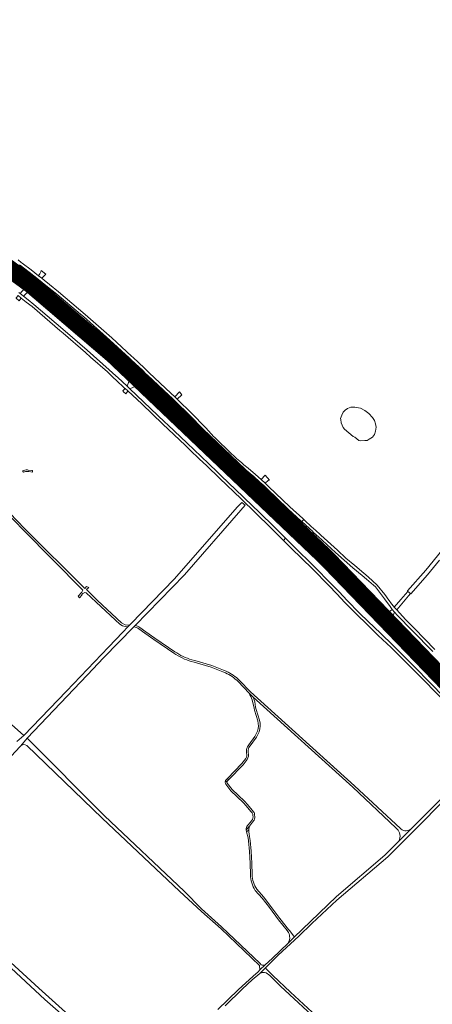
# Model space of a CAD drawing. Header units: metres. Extents: x 166325 to 190320, y 381923 to 404576.
# Tile 668 of 1056: x 172601 to 172952, y 398736 to 399574. Entities that reach past the tile are written whole.
import ezdxf

# ---------------------------------------------------------------- set-up
doc = ezdxf.new("R2010")
doc.units = ezdxf.units.M
for name, color, linetype, lineweight in [('B-WE-OG-WATER_MEER-GV', 8, 'Continuous', 18), ('B-WE-VH-VERHARDING_ASFALT-GV', 8, 'Continuous', 18), ('B-WE-VH-VERHARDING_BETON-GV', 8, 'Continuous', 18), ('B-WE-VH-VERHARDING_BETONSTRAATSTEEN-GV', 8, 'Continuous', 18), ('B-WE-VH-VERHARDING_FUNDERING_ZAND-GV', 8, 'Continuous', 18), ('B-WE-VH-VERHARDING_N-WEG', 8, 'Continuous', 18)]:
    doc.layers.add(name, color=color, linetype=linetype, lineweight=lineweight)

msp = doc.modelspace()

# ---------------------------------------------------------------- linework, layer by layer
at = {"layer": 'B-WE-OG-WATER_MEER-GV', "flags": 128}
msp.add_lwpolyline([(172880.085, 399243.217), (172878.271, 399241.765), (172876.412, 399239.906), (172875.278, 399237.457), (172874.688, 399235.915), (172874.28, 399234.6), (172874.643, 399233.647), (172874.779, 399231.017), (172876.593, 399226.844), (172877.682, 399225.348), (172884.983, 399219.225), (172886.525, 399218.817), (172889.927, 399215.96), (172891.197, 399215.461), (172895.052, 399215.914), (172896.911, 399215.96), (172898.589, 399216.912), (172901.446, 399218.635), (172903.215, 399221.084), (172904.122, 399223.715), (172904.621, 399227.116), (172904.122, 399229.974), (172903.125, 399232.786), (172901.356, 399235.416), (172898.362, 399238.772), (172894.961, 399241.448), (172891.151, 399243.262), (172886.344, 399244.351), (172883.079, 399244.215)], close=True, dxfattribs=at)
msp.add_lwpolyline([(172880.085, 399243.217), (172878.271, 399241.765), (172876.412, 399239.906), (172875.278, 399237.457), (172874.688, 399235.915), (172874.28, 399234.6), (172874.643, 399233.647), (172874.779, 399231.017), (172876.593, 399226.844), (172877.682, 399225.348), (172884.983, 399219.225), (172886.525, 399218.817), (172889.927, 399215.96), (172891.197, 399215.461), (172895.052, 399215.914), (172896.911, 399215.96), (172898.589, 399216.912), (172901.446, 399218.635), (172903.215, 399221.084), (172904.122, 399223.715), (172904.621, 399227.116), (172904.122, 399229.974), (172903.125, 399232.786), (172901.356, 399235.416), (172898.362, 399238.772), (172894.961, 399241.448), (172891.151, 399243.262), (172886.344, 399244.351), (172883.079, 399244.215)], close=True, dxfattribs=at)
at = {"layer": 'B-WE-VH-VERHARDING_ASFALT-GV', "flags": 128}
for points in [[(172595.558, 399356.888), (172605.955, 399348.729), (172612.909, 399343.343), (172614.057, 399342.431), (172618.771, 399338.737), (172626.903, 399332.222), (172637.508, 399323.351), (172647.864, 399314.494), (172658.802, 399304.768), (172673.12, 399291.716), (172686.307, 399279.598), (172689.058, 399277.001), (172690.219, 399275.904), (172695.818, 399270.636), (172703.356, 399263.627), (172717.666, 399250.106), (172726.7, 399241.442), (172742.152, 399226.731), (172755.26, 399214.219), (172761.595, 399208.198), (172773.895, 399196.506), (172776.22, 399194.224), (172777.818, 399192.674), (172783.136, 399187.648), (172800.743, 399170.687), (172802.433, 399169.092), (172805.483, 399166.131), (172818.704, 399153.311), (172833.648, 399138.895), (172833.847, 399139.1), (172835.835, 399141.16), (172837.811, 399143.207), (172837.929, 399143.33), (172828.686, 399152.264), (172808.306, 399172.086), (172799.758, 399180.229), (172787.19, 399192.335), (172780.442, 399198.877), (172774.987, 399204.109), (172765.881, 399212.712), (172765.631, 399212.949), (172759.428, 399218.855), (172753.573, 399224.425), (172745.644, 399231.88), (172731.247, 399245.701), (172726.856, 399249.833), (172720.658, 399255.789), (172705.441, 399270.195), (172703.837, 399271.68), (172694.39, 399280.549), (172693.326, 399281.562), (172690.552, 399284.202), (172675.021, 399298.461), (172657.743, 399313.931), (172650.343, 399320.463), (172649.943, 399320.816), (172641.573, 399327.962), (172630.424, 399337.223), (172622.683, 399343.717), (172618.28, 399347.216), (172618.095, 399347.366), (172612.834, 399351.611), (172591.936, 399367.621)], [(172595.558, 399356.888), (172605.955, 399348.729), (172612.909, 399343.343), (172614.057, 399342.431), (172618.771, 399338.737), (172626.903, 399332.222), (172637.508, 399323.351), (172647.864, 399314.494), (172658.802, 399304.768), (172673.12, 399291.716), (172686.307, 399279.598), (172689.058, 399277.001), (172690.219, 399275.904), (172695.818, 399270.636), (172703.356, 399263.627), (172717.666, 399250.106), (172726.7, 399241.442), (172742.152, 399226.731), (172755.26, 399214.219), (172761.595, 399208.198), (172773.895, 399196.506), (172776.22, 399194.224), (172777.818, 399192.674), (172783.136, 399187.648), (172800.743, 399170.687), (172802.433, 399169.092), (172805.483, 399166.131), (172818.704, 399153.311), (172833.648, 399138.895), (172833.847, 399139.1), (172835.835, 399141.16), (172837.811, 399143.207), (172837.929, 399143.33), (172828.686, 399152.264), (172808.306, 399172.086), (172799.758, 399180.229), (172787.19, 399192.335), (172780.442, 399198.877), (172774.987, 399204.109), (172765.881, 399212.712), (172765.631, 399212.949), (172759.428, 399218.855), (172753.573, 399224.425), (172745.644, 399231.88), (172731.247, 399245.701), (172726.856, 399249.833), (172720.658, 399255.789), (172705.441, 399270.195), (172703.837, 399271.68), (172694.39, 399280.549), (172693.326, 399281.562), (172690.552, 399284.202), (172675.021, 399298.461), (172657.743, 399313.931), (172650.343, 399320.463), (172649.943, 399320.816), (172641.573, 399327.962), (172630.424, 399337.223), (172622.683, 399343.717), (172618.28, 399347.216), (172618.095, 399347.366), (172612.834, 399351.611), (172591.936, 399367.621)], [(172955.289, 399027.323), (172948.399, 399034.338), (172932.046, 399050.941), (172919.059, 399063.921), (172912.31, 399070.741), (172908.945, 399074.076), (172907.393, 399075.621), (172904.838, 399078.166), (172899.436, 399083.515), (172895.321, 399087.537), (172894.029, 399088.8), (172888.145, 399094.626), (172881.567, 399100.994), (172869.502, 399112.767), (172851.908, 399129.798), (172849.36, 399132.265), (172845.897, 399135.628), (172844.958, 399136.536), (172837.929, 399143.33), (172837.811, 399143.207), (172835.835, 399141.16), (172833.847, 399139.1), (172833.648, 399138.895), (172842.465, 399130.389), (172864.424, 399109.025), (172875.911, 399097.8), (172889.138, 399084.748), (172890.879, 399083.057), (172898.272, 399075.874), (172901.031, 399073.122), (172909.278, 399065.025), (172924.992, 399049.351), (172943.923, 399030.153), (172969.184, 399004.096)], [(172955.289, 399027.323), (172948.399, 399034.338), (172932.046, 399050.941), (172919.059, 399063.921), (172912.31, 399070.741), (172908.945, 399074.076), (172907.393, 399075.621), (172904.838, 399078.166), (172899.436, 399083.515), (172895.321, 399087.537), (172894.029, 399088.8), (172888.145, 399094.626), (172881.567, 399100.994), (172869.502, 399112.767), (172851.908, 399129.798), (172849.36, 399132.265), (172845.897, 399135.628), (172844.958, 399136.536), (172837.929, 399143.33), (172837.811, 399143.207), (172835.835, 399141.16), (172833.847, 399139.1), (172833.648, 399138.895), (172842.465, 399130.389), (172864.424, 399109.025), (172875.911, 399097.8), (172889.138, 399084.748), (172890.879, 399083.057), (172898.272, 399075.874), (172901.031, 399073.122), (172909.278, 399065.025), (172924.992, 399049.351), (172943.923, 399030.153), (172969.184, 399004.096)]]:
    msp.add_lwpolyline(points, dxfattribs=at)
at = {"layer": 'B-WE-VH-VERHARDING_BETON-GV', "flags": 128}
for points in [[(172601.307, 399365.335), (172602.02, 399364.798), (172609.492, 399359.073), (172616.034, 399354.042), (172618.734, 399351.854), (172620.573, 399350.392), (172625.128, 399346.771), (172632.894, 399340.433), (172652.983, 399323.499), (172655.61, 399321.285), (172678.078, 399301.364), (172694.605, 399286.112), (172696.191, 399284.624), (172706.04, 399275.28), (172708.777, 399272.655), (172709.944, 399271.556), (172728.317, 399254.522), (172731.149, 399251.767), (172733.322, 399249.573), (172746.296, 399236.928), (172756.829, 399226.088), (172759.789, 399222.627), (172764.99, 399217.03), (172767.596, 399214.518), (172775.387, 399207.114), (172783.171, 399199.494), (172786.903, 399196.224), (172792.469, 399191.669), (172800.4, 399185.205), (172805.732, 399180.409), (172808.904, 399177.419), (172811.506, 399175.011), (172829.52, 399157.684), (172840.48, 399147.588), (172841.309, 399146.831), (172843.025, 399148.609), (172842.165, 399149.433), (172831.154, 399159.438), (172813.14, 399176.79), (172810.258, 399179.473), (172806.861, 399182.616), (172801.999, 399187.034), (172795.844, 399192.166), (172792.137, 399195.226), (172790.275, 399196.763), (172788.581, 399198.14), (172785.753, 399200.516), (172779.308, 399206.708), (172769.312, 399216.325), (172767.503, 399218.111), (172766.965, 399218.62), (172766.636, 399218.914), (172759.69, 399226.539), (172758.87, 399227.417), (172748.066, 399238.643), (172735.271, 399251.144), (172733.184, 399253.145), (172729.977, 399256.176), (172711.582, 399273.34), (172711.589, 399273.307), (172708.08, 399276.811), (172707.174, 399277.665), (172697.879, 399286.428), (172696.474, 399287.752), (172679.688, 399303.139), (172657.079, 399323.039), (172634.415, 399342.366), (172626.645, 399348.662), (172622.132, 399352.297), (172620.35, 399353.732), (172620.069, 399353.951), (172617.306, 399356.112), (172611.01, 399361.034), (172603.478, 399366.743), (172602.723, 399367.242), (172599.925, 399369.481)], [(172601.307, 399365.335), (172602.02, 399364.798), (172609.492, 399359.073), (172616.034, 399354.042), (172618.734, 399351.854), (172620.573, 399350.392), (172625.128, 399346.771), (172632.894, 399340.433), (172652.983, 399323.499), (172655.61, 399321.285), (172678.078, 399301.364), (172694.605, 399286.112), (172696.191, 399284.624), (172706.04, 399275.28), (172708.777, 399272.655), (172709.944, 399271.556), (172728.317, 399254.522), (172731.149, 399251.767), (172733.322, 399249.573), (172746.296, 399236.928), (172756.829, 399226.088), (172759.789, 399222.627), (172764.99, 399217.03), (172767.596, 399214.518), (172775.387, 399207.114), (172783.171, 399199.494), (172786.903, 399196.224), (172792.469, 399191.669), (172800.4, 399185.205), (172805.732, 399180.409), (172808.904, 399177.419), (172811.506, 399175.011), (172829.52, 399157.684), (172840.48, 399147.588), (172841.309, 399146.831), (172843.025, 399148.609), (172842.165, 399149.433), (172831.154, 399159.438), (172813.14, 399176.79), (172810.258, 399179.473), (172806.861, 399182.616), (172801.999, 399187.034), (172795.844, 399192.166), (172792.137, 399195.226), (172790.275, 399196.763), (172788.581, 399198.14), (172785.753, 399200.516), (172779.308, 399206.708), (172769.312, 399216.325), (172767.503, 399218.111), (172766.965, 399218.62), (172766.636, 399218.914), (172759.69, 399226.539), (172758.87, 399227.417), (172748.066, 399238.643), (172735.271, 399251.144), (172733.184, 399253.145), (172729.977, 399256.176), (172711.582, 399273.34), (172711.589, 399273.307), (172708.08, 399276.811), (172707.174, 399277.665), (172697.879, 399286.428), (172696.474, 399287.752), (172679.688, 399303.139), (172657.079, 399323.039), (172634.415, 399342.366), (172626.645, 399348.662), (172622.132, 399352.297), (172620.35, 399353.732), (172620.069, 399353.951), (172617.306, 399356.112), (172611.01, 399361.034), (172603.478, 399366.743), (172602.723, 399367.242), (172599.925, 399369.481)], [(172599.996, 399339.164), (172602.647, 399336.938), (172606.87, 399333.651), (172611.847, 399329.776), (172622.659, 399320.608), (172635.498, 399309.58), (172638.299, 399307.175), (172657.213, 399290.629), (172661.599, 399286.77), (172675.912, 399274.178), (172681.55, 399268.976), (172683.164, 399267.488), (172690.918, 399260.236), (172691.009, 399260.196), (172693.332, 399257.972), (172705.104, 399246.947), (172723.189, 399229.727), (172742.102, 399211.823), (172746.398, 399207.714), (172754.121, 399200.327), (172760.57, 399194.16), (172771.45, 399183.648), (172789.625, 399166.18), (172814.622, 399141.882), (172825.842, 399130.807), (172827.557, 399132.584), (172816.363, 399143.661), (172797.27, 399162.233), (172794.045, 399165.289), (172791.363, 399167.968), (172772.829, 399185.837), (172769.58, 399188.954), (172762.348, 399195.88), (172755.828, 399202.125), (172743.894, 399213.555), (172727.472, 399229.086), (172724.945, 399231.476), (172706.78, 399248.681), (172695.05, 399259.771), (172692.655, 399262.036), (172684.705, 399269.503), (172683.267, 399270.812), (172677.566, 399276.004), (172658.742, 399292.599), (172639.995, 399308.982), (172624.728, 399322.076), (172613.393, 399331.603), (172608.439, 399335.567), (172604.571, 399338.661), (172601.757, 399340.834), (172600.515, 399341.857)], [(172599.996, 399339.164), (172602.647, 399336.938), (172606.87, 399333.651), (172611.847, 399329.776), (172622.659, 399320.608), (172635.498, 399309.58), (172638.299, 399307.175), (172657.213, 399290.629), (172661.599, 399286.77), (172675.912, 399274.178), (172681.55, 399268.976), (172683.164, 399267.488), (172690.918, 399260.236), (172691.009, 399260.196), (172693.332, 399257.972), (172705.104, 399246.947), (172723.189, 399229.727), (172742.102, 399211.823), (172746.398, 399207.714), (172754.121, 399200.327), (172760.57, 399194.16), (172771.45, 399183.648), (172789.625, 399166.18), (172814.622, 399141.882), (172825.842, 399130.807), (172827.557, 399132.584), (172816.363, 399143.661), (172797.27, 399162.233), (172794.045, 399165.289), (172791.363, 399167.968), (172772.829, 399185.837), (172769.58, 399188.954), (172762.348, 399195.88), (172755.828, 399202.125), (172743.894, 399213.555), (172727.472, 399229.086), (172724.945, 399231.476), (172706.78, 399248.681), (172695.05, 399259.771), (172692.655, 399262.036), (172684.705, 399269.503), (172683.267, 399270.812), (172677.566, 399276.004), (172658.742, 399292.599), (172639.995, 399308.982), (172624.728, 399322.076), (172613.393, 399331.603), (172608.439, 399335.567), (172604.571, 399338.661), (172601.757, 399340.834), (172600.515, 399341.857)], [(172954.468, 399037.993), (172937.095, 399055.734), (172929.562, 399063.618), (172922.046, 399071.602), (172919.885, 399073.995), (172919.396, 399074.818), (172917.691, 399076.835), (172915.693, 399079.681), (172915.48, 399079.984), (172912.081, 399084.749), (172905.56, 399092.669), (172897.936, 399099.862), (172894.099, 399102.819), (172886.426, 399109.319), (172878.892, 399115.774), (172871.593, 399122.44), (172857.401, 399135.382), (172856.92, 399135.82), (172856.281, 399136.491), (172853.95, 399138.568), (172853.285, 399139.143), (172849.359, 399142.542), (172844.033, 399147.643), (172843.025, 399148.609), (172841.309, 399146.831), (172847.873, 399140.845), (172850.372, 399138.546), (172851.119, 399137.872), (172853.912, 399135.351), (172854.214, 399135.06), (172855.276, 399134.035), (172869.934, 399120.602), (172877.305, 399113.93), (172884.814, 399107.497), (172892.57, 399101.013), (172896.439, 399097.88), (172902.302, 399092.726), (172903.934, 399091.156), (172909.999, 399083.466), (172911.645, 399081.175), (172913.961, 399077.95), (172915.87, 399075.294), (172918.322, 399072.106), (172920.208, 399069.739), (172922.864, 399066.962), (172935.278, 399053.988), (172952.684, 399036.244)], [(172954.468, 399037.993), (172937.095, 399055.734), (172929.562, 399063.618), (172922.046, 399071.602), (172919.885, 399073.995), (172919.396, 399074.818), (172917.691, 399076.835), (172915.693, 399079.681), (172915.48, 399079.984), (172912.081, 399084.749), (172905.56, 399092.669), (172897.936, 399099.862), (172894.099, 399102.819), (172886.426, 399109.319), (172878.892, 399115.774), (172871.593, 399122.44), (172857.401, 399135.382), (172856.92, 399135.82), (172856.281, 399136.491), (172853.95, 399138.568), (172853.285, 399139.143), (172849.359, 399142.542), (172844.033, 399147.643), (172843.025, 399148.609), (172841.309, 399146.831), (172847.873, 399140.845), (172850.372, 399138.546), (172851.119, 399137.872), (172853.912, 399135.351), (172854.214, 399135.06), (172855.276, 399134.035), (172869.934, 399120.602), (172877.305, 399113.93), (172884.814, 399107.497), (172892.57, 399101.013), (172896.439, 399097.88), (172902.302, 399092.726), (172903.934, 399091.156), (172909.999, 399083.466), (172911.645, 399081.175), (172913.961, 399077.95), (172915.87, 399075.294), (172918.322, 399072.106), (172920.208, 399069.739), (172922.864, 399066.962), (172935.278, 399053.988), (172952.684, 399036.244)], [(172965.603, 398994.234), (172947.53, 399012.83), (172940.244, 399020.11), (172936.965, 399023.574), (172933.297, 399027.232), (172926.131, 399034.294), (172918.949, 399041.316), (172908.191, 399051.734), (172897.887, 399061.721), (172890.398, 399068.98), (172879.87, 399079.706), (172872.988, 399086.936), (172865.994, 399094.257), (172852.161, 399108.308), (172834.186, 399126.024), (172827.557, 399132.584), (172825.842, 399130.807), (172832.401, 399124.332), (172850.411, 399106.561), (172864.208, 399092.542), (172871.167, 399085.228), (172878.039, 399077.983), (172888.657, 399067.274), (172896.157, 399059.976), (172906.419, 399049.988), (172917.264, 399039.518), (172924.421, 399032.576), (172931.558, 399025.496), (172935.165, 399021.881), (172938.601, 399018.427), (172945.718, 399011.14), (172963.791, 398992.517)], [(172965.603, 398994.234), (172947.53, 399012.83), (172940.244, 399020.11), (172936.965, 399023.574), (172933.297, 399027.232), (172926.131, 399034.294), (172918.949, 399041.316), (172908.191, 399051.734), (172897.887, 399061.721), (172890.398, 399068.98), (172879.87, 399079.706), (172872.988, 399086.936), (172865.994, 399094.257), (172852.161, 399108.308), (172834.186, 399126.024), (172827.557, 399132.584), (172825.842, 399130.807), (172832.401, 399124.332), (172850.411, 399106.561), (172864.208, 399092.542), (172871.167, 399085.228), (172878.039, 399077.983), (172888.657, 399067.274), (172896.157, 399059.976), (172906.419, 399049.988), (172917.264, 399039.518), (172924.421, 399032.576), (172931.558, 399025.496), (172935.165, 399021.881), (172938.601, 399018.427), (172945.718, 399011.14), (172963.791, 398992.517)]]:
    msp.add_lwpolyline(points, dxfattribs=at)
at = {"layer": 'B-WE-VH-VERHARDING_BETONSTRAATSTEEN-GV', "flags": 128}
for points in [[(172623.539, 399357.442), (172619.484, 399360.473), (172619.393, 399359.274), (172618.559, 399357.809), (172617.306, 399356.112), (172620.069, 399353.951)], [(172623.539, 399357.442), (172619.484, 399360.473), (172619.393, 399359.274), (172618.559, 399357.809), (172617.306, 399356.112), (172620.069, 399353.951)], [(172618.734, 399351.854), (172616.034, 399354.042), (172612.834, 399351.611), (172618.095, 399347.366), (172618.28, 399347.216)], [(172618.734, 399351.854), (172616.034, 399354.042), (172612.834, 399351.611), (172618.095, 399347.366), (172618.28, 399347.216)], [(172612.909, 399343.343), (172605.955, 399348.729), (172605.525, 399345.249), (172601.757, 399340.834), (172604.571, 399338.661), (172608.61, 399342.654)], [(172612.909, 399343.343), (172605.955, 399348.729), (172605.525, 399345.249), (172601.757, 399340.834), (172604.571, 399338.661), (172608.61, 399342.654)], [(172602.647, 399336.938), (172599.996, 399339.164), (172598.63, 399337.597), (172598.299, 399337.217), (172598.42, 399337.1), (172600.836, 399334.767), (172601.396, 399335.439)], [(172602.647, 399336.938), (172599.996, 399339.164), (172598.63, 399337.597), (172598.299, 399337.217), (172598.42, 399337.1), (172600.836, 399334.767), (172601.396, 399335.439)], [(172695.818, 399270.636), (172692.655, 399262.036), (172695.05, 399259.771), (172703.356, 399263.627)], [(172695.818, 399270.636), (172692.655, 399262.036), (172695.05, 399259.771), (172703.356, 399263.627)], [(172693.332, 399257.972), (172691.009, 399260.196), (172689.92, 399259.056), (172688.955, 399258.045), (172689.375, 399257.682), (172691.714, 399255.497), (172692.464, 399256.645)], [(172693.332, 399257.972), (172691.009, 399260.196), (172689.92, 399259.056), (172688.955, 399258.045), (172689.375, 399257.682), (172691.714, 399255.497), (172692.464, 399256.645)], [(172733.322, 399249.573), (172731.149, 399251.767), (172726.856, 399249.833), (172731.247, 399245.701)], [(172733.322, 399249.573), (172731.149, 399251.767), (172726.856, 399249.833), (172731.247, 399245.701)], [(172739.182, 399254.636), (172737.153, 399257.387), (172733.184, 399253.145), (172735.271, 399251.144)], [(172739.182, 399254.636), (172737.153, 399257.387), (172733.184, 399253.145), (172735.271, 399251.144)], [(172757.365, 399224.393), (172753.573, 399224.425), (172759.428, 399218.855), (172759.921, 399221.56)], [(172757.365, 399224.393), (172753.573, 399224.425), (172759.428, 399218.855), (172759.921, 399221.56)], [(172782.836, 399199.203), (172780.442, 399198.877), (172787.19, 399192.335), (172786.809, 399195.58)], [(172782.836, 399199.203), (172780.442, 399198.877), (172787.19, 399192.335), (172786.809, 399195.58)], [(172810.061, 399186.251), (172806.861, 399182.616), (172810.258, 399179.473), (172812.634, 399181.869), (172813.215, 399182.151), (172813.911, 399182.162)], [(172810.061, 399186.251), (172806.861, 399182.616), (172810.258, 399179.473), (172812.634, 399181.869), (172813.215, 399182.151), (172813.911, 399182.162)], [(172805.732, 399180.409), (172804.047, 399180.204), (172801.356, 399180.296), (172799.758, 399180.229), (172808.306, 399172.086), (172808.366, 399176.638), (172808.904, 399177.419)], [(172805.732, 399180.409), (172804.047, 399180.204), (172801.356, 399180.296), (172799.758, 399180.229), (172808.306, 399172.086), (172808.366, 399176.638), (172808.904, 399177.419)], [(172851.119, 399137.872), (172849.931, 399136.539), (172844.958, 399136.536), (172845.897, 399135.628), (172849.36, 399132.265), (172851.908, 399129.798), (172851.933, 399132.565), (172854.214, 399135.06), (172853.912, 399135.351)], [(172851.119, 399137.872), (172849.931, 399136.539), (172844.958, 399136.536), (172845.897, 399135.628), (172849.36, 399132.265), (172851.908, 399129.798), (172851.933, 399132.565), (172854.214, 399135.06), (172853.912, 399135.351)], [(172932.044, 399083.619), (172933.778, 399085.489), (172931.485, 399087.379), (172925.539, 399080.444), (172919.885, 399073.995), (172922.046, 399071.602), (172924.981, 399075.13)], [(172932.044, 399083.619), (172933.778, 399085.489), (172931.485, 399087.379), (172925.539, 399080.444), (172919.885, 399073.995), (172922.046, 399071.602), (172924.981, 399075.13)], [(172920.208, 399069.739), (172918.322, 399072.106), (172916.866, 399070.962), (172915.353, 399070.698), (172912.82, 399070.78), (172912.31, 399070.741), (172919.059, 399063.921), (172919.107, 399065.073), (172919.101, 399066.617), (172919.514, 399068.447)], [(172920.208, 399069.739), (172918.322, 399072.106), (172916.866, 399070.962), (172915.353, 399070.698), (172912.82, 399070.78), (172912.31, 399070.741), (172919.059, 399063.921), (172919.107, 399065.073), (172919.101, 399066.617), (172919.514, 399068.447)]]:
    msp.add_lwpolyline(points, close=True, dxfattribs=at)
at = {"layer": 'B-WE-VH-VERHARDING_FUNDERING_ZAND-GV', "flags": 128}
for points in [[(172605.464, 399140.91), (172580.519, 399166.683), (172578.885, 399168.359), (172550.72, 399195.284), (172535.547, 399210.799), (172517.977, 399228.102), (172510.852, 399235.752), (172508.55, 399233.676), (172516.874, 399226.851), (172534.508, 399209.63), (172549.453, 399193.926), (172579.484, 399165.215), (172582.699, 399161.923), (172604.322, 399139.783), (172655.113, 399088.487), (172654.241, 399086.835), (172651.048, 399083.286), (172652.118, 399081.989), (172654.094, 399084.177)], [(172605.464, 399140.91), (172580.519, 399166.683), (172578.885, 399168.359), (172550.72, 399195.284), (172535.547, 399210.799), (172517.977, 399228.102), (172510.852, 399235.752), (172508.55, 399233.676), (172516.874, 399226.851), (172534.508, 399209.63), (172549.453, 399193.926), (172579.484, 399165.215), (172582.699, 399161.923), (172604.322, 399139.783), (172655.113, 399088.487), (172654.241, 399086.835), (172651.048, 399083.286), (172652.118, 399081.989), (172654.094, 399084.177)], [(172603.657, 399189.987), (172604.568, 399188.959)], [(172603.657, 399189.987), (172604.568, 399188.959)], [(172611.653, 399190.403), (172608.635, 399190.724), (172607.932, 399190.797)], [(172611.653, 399190.403), (172608.635, 399190.724), (172607.932, 399190.797)], [(172608.161, 399189.532), (172608.446, 399189.494), (172608.983, 399189.422), (172612.198, 399188.994), (172612.346, 399190.313), (172611.653, 399190.403)], [(172608.161, 399189.532), (172608.446, 399189.494), (172608.983, 399189.422), (172612.198, 399188.994), (172612.346, 399190.313), (172611.653, 399190.403)], [(172539.311, 398888.433), (172601.411, 398955.159), (172602.23, 398956.039), (172607.688, 398962.466), (172658.753, 399016.086), (172659.016, 399016.362), (172672.764, 399030.798), (172698.444, 399057.24), (172699.675, 399058.507), (172741.465, 399101.537), (172789.403, 399156.509), (172793.014, 399160.696), (172790.415, 399163.197), (172786.492, 399159.274), (172732.749, 399097.946), (172696.004, 399059.784), (172695.093, 399058.838), (172693.449, 399057.131), (172689.118, 399052.632), (172677.023, 399040.071), (172641.212, 399002.502), (172604.962, 398964.829), (172598.847, 398959.543)], [(172539.311, 398888.433), (172601.411, 398955.159), (172602.23, 398956.039), (172607.688, 398962.466), (172658.753, 399016.086), (172659.016, 399016.362), (172672.764, 399030.798), (172698.444, 399057.24), (172699.675, 399058.507), (172741.465, 399101.537), (172789.403, 399156.509), (172793.014, 399160.696), (172790.415, 399163.197), (172786.492, 399159.274), (172732.749, 399097.946), (172696.004, 399059.784), (172695.093, 399058.838), (172693.449, 399057.131), (172689.118, 399052.632), (172677.023, 399040.071), (172641.212, 399002.502), (172604.962, 398964.829), (172598.847, 398959.543)], [(172657.947, 399086.22), (172666.279, 399078.332), (172686.472, 399059.522), (172688.912, 399058.163), (172691.142, 399057.431), (172693.449, 399057.131), (172695.093, 399058.838), (172693.286, 399058.723), (172691.136, 399059.014), (172688.058, 399060.626), (172667.452, 399079.69), (172658.199, 399088.908), (172660.148, 399090.66), (172658.144, 399091.447), (172656.725, 399089.851), (172605.464, 399140.91)], [(172657.947, 399086.22), (172666.279, 399078.332), (172686.472, 399059.522), (172688.912, 399058.163), (172691.142, 399057.431), (172693.449, 399057.131), (172695.093, 399058.838), (172693.286, 399058.723), (172691.136, 399059.014), (172688.058, 399060.626), (172667.452, 399079.69), (172658.199, 399088.908), (172660.148, 399090.66), (172658.144, 399091.447), (172656.725, 399089.851), (172605.464, 399140.91)], [(172960.53, 399122.179), (172946.838, 399105.576), (172931.211, 399087.745), (172931.145, 399087.67), (172931.382, 399087.464), (172931.485, 399087.379), (172933.778, 399085.489), (172933.94, 399085.348), (172934.006, 399085.423), (172948.212, 399101.523), (172958.531, 399113.879)], [(172960.53, 399122.179), (172946.838, 399105.576), (172931.211, 399087.745), (172931.145, 399087.67), (172931.382, 399087.464), (172931.485, 399087.379), (172933.778, 399085.489), (172933.94, 399085.348), (172934.006, 399085.423), (172948.212, 399101.523), (172958.531, 399113.879)], [(172598.847, 398959.543), (172604.962, 398964.829), (172578.344, 398987.903), (172563.552, 399001.258), (172537.581, 399025.926), (172507.649, 399052.186), (172489.857, 399069.96), (172486.131, 399073.682), (172469.546, 399090.251)], [(172598.847, 398959.543), (172604.962, 398964.829), (172578.344, 398987.903), (172563.552, 399001.258), (172537.581, 399025.926), (172507.649, 399052.186), (172489.857, 399069.96), (172486.131, 399073.682), (172469.546, 399090.251)], [(172699.675, 399058.507), (172698.444, 399057.24)], [(172699.675, 399058.507), (172698.444, 399057.24)], [(172702.708, 399055.559), (172707.764, 399051.81), (172715.54, 399046.478), (172732.558, 399034.828)], [(172702.708, 399055.559), (172707.764, 399051.81), (172715.54, 399046.478), (172732.558, 399034.828)], [(172733.405, 399036.067), (172716.387, 399047.716), (172708.635, 399053.031), (172703.566, 399056.79)], [(172733.405, 399036.067), (172716.387, 399047.716), (172708.635, 399053.031), (172703.566, 399056.79)], [(172747.355, 399027.726), (172749.873, 399027.025), (172764.27, 399023.014), (172774.063, 399019.042), (172776.423, 399018.086)], [(172747.355, 399027.726), (172749.873, 399027.025), (172764.27, 399023.014), (172774.063, 399019.042), (172776.423, 399018.086)], [(172777.011, 399019.465), (172774.602, 399020.442), (172764.754, 399024.436), (172750.258, 399028.475), (172747.775, 399029.166)], [(172777.011, 399019.465), (172774.602, 399020.442), (172764.754, 399024.436), (172750.258, 399028.475), (172747.775, 399029.166)], [(172787.157, 399010.591), (172796.443, 399000.869), (172799.844, 398997.417), (172884.856, 398920.766), (172921.435, 398886.118), (172921.635, 398885.927), (172922.294, 398885.296)], [(172787.157, 399010.591), (172796.443, 399000.869), (172799.844, 398997.417), (172884.856, 398920.766), (172921.435, 398886.118), (172921.635, 398885.927), (172922.294, 398885.296)], [(172925.775, 398885.164), (172925.284, 398885.62), (172886.183, 398921.96), (172797.638, 399001.79), (172788.236, 399011.633)], [(172925.775, 398885.164), (172925.284, 398885.62), (172886.183, 398921.96), (172797.638, 399001.79), (172788.236, 399011.633)], [(172799.844, 398997.417), (172796.443, 399000.869)], [(172799.844, 398997.417), (172796.443, 399000.869)], [(172799.071, 398995.144), (172800.672, 398988.089), (172800.959, 398986.291), (172803.849, 398977.212)], [(172799.071, 398995.144), (172800.672, 398988.089), (172800.959, 398986.291), (172803.849, 398977.212)], [(172805.281, 398977.659), (172802.389, 398986.745), (172801.912, 398988.907), (172801.239, 398993.367), (172800.388, 398995.94)], [(172805.281, 398977.659), (172802.389, 398986.745), (172801.912, 398988.907), (172801.239, 398993.367), (172800.388, 398995.94)], [(172803.582, 398968.479), (172801.497, 398964.033), (172796.34, 398956.934), (172795.092, 398955.216)], [(172803.582, 398968.479), (172801.497, 398964.033), (172796.34, 398956.934), (172795.092, 398955.216)], [(172796.369, 398954.421), (172797.49, 398955.965), (172802.794, 398963.267), (172804.965, 398967.896)], [(172796.369, 398954.421), (172797.49, 398955.965), (172802.794, 398963.267), (172804.965, 398967.896)], [(172673.439, 398896.277), (172607.688, 398962.466), (172602.23, 398956.039)], [(172673.439, 398896.277), (172607.688, 398962.466), (172602.23, 398956.039)], [(172607.399, 398956.376), (172671.536, 398894.495), (172737.365, 398832.372), (172755.891, 398815.058), (172772.617, 398800.21), (172805.315, 398769.014), (172805.74, 398765.26), (172810.249, 398769.533)], [(172607.399, 398956.376), (172671.536, 398894.495), (172737.365, 398832.372), (172755.891, 398815.058), (172772.617, 398800.21), (172805.315, 398769.014), (172805.74, 398765.26), (172810.249, 398769.533)], [(172793.589, 398945.143), (172790.355, 398940.896), (172778.027, 398928.184), (172779.105, 398927.141), (172791.494, 398939.916), (172794.803, 398944.261)], [(172793.589, 398945.143), (172790.355, 398940.896), (172778.027, 398928.184), (172779.105, 398927.141), (172791.494, 398939.916), (172794.803, 398944.261)], [(172776.388, 398926.222), (172777.677, 398924.961)], [(172777.677, 398924.961), (172776.388, 398926.222)], [(172776.388, 398926.222), (172777.677, 398924.961)], [(172779.105, 398927.141), (172778.027, 398928.184), (172777.474, 398927.613), (172776.698, 398926.814)], [(172779.105, 398927.141), (172778.027, 398928.184), (172777.474, 398927.613), (172776.698, 398926.814)], [(172777.885, 398925.883), (172778.441, 398926.456), (172779.105, 398927.141)], [(172777.885, 398925.883), (172778.441, 398926.456), (172779.105, 398927.141)], [(172967.677, 398918.568), (172934.471, 398885.402), (172934.493, 398885.388), (172924.108, 398875.052), (172911.901, 398862.859), (172870.936, 398827.805), (172848.855, 398806.388), (172834.981, 398793.126), (172829.655, 398788.035), (172816.101, 398775.078), (172810.249, 398769.533), (172805.74, 398765.26), (172804.095, 398763.702), (172799.833, 398759.775), (172787.187, 398748.31), (172769.817, 398731.532)], [(172967.677, 398918.568), (172934.471, 398885.402), (172934.493, 398885.388), (172924.108, 398875.052), (172911.901, 398862.859), (172870.936, 398827.805), (172848.855, 398806.388), (172834.981, 398793.126), (172829.655, 398788.035), (172816.101, 398775.078), (172810.249, 398769.533), (172805.74, 398765.26), (172804.095, 398763.702), (172799.833, 398759.775), (172787.187, 398748.31), (172769.817, 398731.532)], [(172776.68, 398923.378), (172780.971, 398917.774), (172791.483, 398907.702), (172793.967, 398904.96), (172798.038, 398900.163), (172799.112, 398898.897)], [(172776.68, 398923.378), (172780.971, 398917.774), (172791.483, 398907.702), (172793.967, 398904.96), (172798.038, 398900.163), (172799.112, 398898.897)], [(172800.34, 398899.769), (172799.098, 398901.232), (172795.095, 398905.949), (172792.559, 398908.748), (172782.092, 398918.777), (172777.91, 398924.239)], [(172800.34, 398899.769), (172799.098, 398901.232), (172795.095, 398905.949), (172792.559, 398908.748), (172782.092, 398918.777), (172777.91, 398924.239)], [(172776.026, 398734.736), (172790.918, 398748.985), (172799.12, 398756.677), (172805.718, 398762.213), (172810.79, 398767.248), (172821.225, 398777.738), (172838.856, 398794.08), (172850.011, 398804.812), (172871.015, 398824.594), (172914.542, 398861.393), (172937.05, 398883.836), (172964.289, 398911.458)], [(172776.026, 398734.736), (172790.918, 398748.985), (172799.12, 398756.677), (172805.718, 398762.213), (172810.79, 398767.248), (172821.225, 398777.738), (172838.856, 398794.08), (172850.011, 398804.812), (172871.015, 398824.594), (172914.542, 398861.393), (172937.05, 398883.836), (172964.289, 398911.458)], [(172806.786, 398769.681), (172805.879, 398770.548), (172773.06, 398801.959), (172755.977, 398817.274), (172741.325, 398832.348), (172673.439, 398896.277)], [(172806.786, 398769.681), (172805.879, 398770.548), (172773.06, 398801.959), (172755.977, 398817.274), (172741.325, 398832.348), (172673.439, 398896.277)], [(172793.973, 398884.504), (172796.74, 398887.578), (172799.528, 398890.927), (172800.756, 398892.79)], [(172793.973, 398884.504), (172796.74, 398887.578), (172799.528, 398890.927), (172800.756, 398892.79)], [(172798.637, 398892.185), (172795.709, 398888.844), (172795.132, 398888.185)], [(172798.637, 398892.185), (172795.709, 398888.844), (172795.132, 398888.185)], [(172796.74, 398887.578), (172793.973, 398884.504), (172794.385, 398882.705), (172796.268, 398884.499)], [(172796.74, 398887.578), (172793.973, 398884.504), (172794.385, 398882.705), (172796.268, 398884.499)], [(172796.268, 398884.499), (172794.385, 398882.705), (172795.572, 398877.517), (172795.874, 398875.113), (172796.889, 398866.037), (172797.448, 398856.028), (172797.6, 398846.235)], [(172796.268, 398884.499), (172794.385, 398882.705), (172795.572, 398877.517), (172795.874, 398875.113), (172796.889, 398866.037), (172797.448, 398856.028), (172797.6, 398846.235)], [(172799.099, 398846.274), (172798.947, 398856.081), (172798.384, 398866.162), (172797.365, 398875.28), (172796.896, 398878.891), (172796.402, 398882.752), (172796.256, 398883.889)], [(172799.099, 398846.274), (172798.947, 398856.081), (172798.384, 398866.162), (172797.365, 398875.28), (172796.896, 398878.891), (172796.402, 398882.752), (172796.256, 398883.889)], [(172924.108, 398875.052), (172934.493, 398885.388), (172934.471, 398885.402)], [(172924.108, 398875.052), (172934.493, 398885.388), (172934.471, 398885.402)], [(172801.773, 398832.949), (172807.49, 398826.349), (172813.883, 398818.231), (172821.57, 398807.965), (172828.863, 398798.724), (172829.484, 398797.937)], [(172801.773, 398832.949), (172807.49, 398826.349), (172813.883, 398818.231), (172821.57, 398807.965), (172828.863, 398798.724), (172829.484, 398797.937)], [(172829.655, 398788.035), (172834.981, 398793.126), (172834.58, 398793.866), (172830.736, 398798.646), (172830.041, 398799.653), (172822.759, 398808.879), (172815.073, 398819.144), (172808.647, 398827.305), (172802.978, 398833.85)], [(172829.655, 398788.035), (172834.981, 398793.126), (172834.58, 398793.866), (172830.736, 398798.646), (172830.041, 398799.653), (172822.759, 398808.879), (172815.073, 398819.144), (172808.647, 398827.305), (172802.978, 398833.85)], [(172850.187, 398729.218), (172831.784, 398746.199), (172816.828, 398760.484), (172811.111, 398766.125), (172810.763, 398766.931), (172810.79, 398767.248), (172805.718, 398762.213), (172807.641, 398762.884), (172809.572, 398763.038), (172811.073, 398762.617), (172814.117, 398760.389), (172823.327, 398751.392), (172857.656, 398719.553)], [(172850.187, 398729.218), (172831.784, 398746.199), (172816.828, 398760.484), (172811.111, 398766.125), (172810.763, 398766.931), (172810.79, 398767.248), (172805.718, 398762.213), (172807.641, 398762.884), (172809.572, 398763.038), (172811.073, 398762.617), (172814.117, 398760.389), (172823.327, 398751.392), (172857.656, 398719.553)]]:
    msp.add_lwpolyline(points, dxfattribs=at)
at = {"layer": 'B-WE-VH-VERHARDING_FUNDERING_ZAND-GV'}
for points in [[(172607.932, 399190.797, 0.0887428), (172603.657, 399189.987)], [(172607.932, 399190.797, 0.0887428), (172603.657, 399189.987)], [(172604.568, 399188.959, -0.1187366), (172608.161, 399189.532)], [(172604.568, 399188.959, -0.1187366), (172608.161, 399189.532)], [(172654.094, 399084.177, -0.4281731), (172657.947, 399086.22)], [(172654.094, 399084.177, -0.4281731), (172657.947, 399086.22)], [(172698.444, 399057.24, -0.0953652), (172702.708, 399055.559)], [(172698.444, 399057.24, -0.0953652), (172702.708, 399055.559)], [(172703.566, 399056.79, 0.0832358), (172699.675, 399058.507)], [(172703.566, 399056.79, 0.0832358), (172699.675, 399058.507)], [(172732.558, 399034.828, 0.0759636), (172747.355, 399027.726)], [(172732.558, 399034.828, 0.0759636), (172747.355, 399027.726)], [(172747.775, 399029.166, -0.0759265), (172733.405, 399036.067)], [(172747.775, 399029.166, -0.0759265), (172733.405, 399036.067)], [(172776.423, 399018.086, -0.0942022), (172787.157, 399010.591)], [(172776.423, 399018.086, -0.0942022), (172787.157, 399010.591)], [(172788.236, 399011.633, 0.0945547), (172777.011, 399019.465)], [(172788.236, 399011.633, 0.0945547), (172777.011, 399019.465)], [(172796.443, 399000.869, -0.0587307), (172799.071, 398995.144)], [(172796.443, 399000.869, -0.0587307), (172799.071, 398995.144)], [(172800.388, 398995.94, 0.0134605), (172799.844, 398997.417)], [(172800.388, 398995.94, 0.0134605), (172799.844, 398997.417)], [(172803.849, 398977.212, -0.165175), (172803.582, 398968.479)], [(172803.849, 398977.212, -0.165175), (172803.582, 398968.479)], [(172804.965, 398967.896, 0.1664348), (172805.281, 398977.659)], [(172804.965, 398967.896, 0.1664348), (172805.281, 398977.659)], [(172602.23, 398956.039, -0.3205319), (172607.399, 398956.376)], [(172602.23, 398956.039, -0.3205319), (172607.399, 398956.376)], [(172794.365, 398949.792, -0.2226803), (172793.589, 398945.143)], [(172794.365, 398949.792, -0.2226803), (172793.589, 398945.143)], [(172795.092, 398955.216, 0.1813069), (172794.365, 398949.792)], [(172795.092, 398955.216, 0.1813069), (172794.365, 398949.792)], [(172794.803, 398944.261, 0.2224354), (172795.82, 398950.158)], [(172794.803, 398944.261, 0.2224354), (172795.82, 398950.158)], [(172795.82, 398950.158, -0.1762355), (172796.369, 398954.421)], [(172795.82, 398950.158, -0.1762355), (172796.369, 398954.421)], [(172776.388, 398926.222, 0.2432818), (172776.68, 398923.378)], [(172776.388, 398926.222, 0.2432818), (172776.68, 398923.378)], [(172776.698, 398926.814, 0.0535288), (172776.388, 398926.222)], [(172776.698, 398926.814, 0.0535288), (172776.388, 398926.222)], [(172777.677, 398924.961, -0.1494112), (172777.885, 398925.883)], [(172777.677, 398924.961, -0.1494112), (172777.885, 398925.883)], [(172777.91, 398924.239, -0.1204678), (172777.677, 398924.961)], [(172777.91, 398924.239, -0.1204678), (172777.677, 398924.961)], [(172801.201, 398896.814, 0.1300586), (172800.34, 398899.769)], [(172801.201, 398896.814, 0.1300586), (172800.34, 398899.769)], [(172799.703, 398896.65, -0.2312239), (172798.637, 398892.185)], [(172799.703, 398896.65, -0.2312239), (172798.637, 398892.185)], [(172799.112, 398898.897, -0.1315382), (172799.703, 398896.65)], [(172799.112, 398898.897, -0.1315382), (172799.703, 398896.65)], [(172800.756, 398892.79, 0.1537703), (172801.201, 398896.814)], [(172800.756, 398892.79, 0.1537703), (172801.201, 398896.814)], [(172795.132, 398888.185, 0.1712936), (172793.973, 398884.504)], [(172795.132, 398888.185, 0.1712936), (172793.973, 398884.504)], [(172796.256, 398883.889, -0.0098323), (172796.268, 398884.499)], [(172796.256, 398883.889, -0.0098323), (172796.268, 398884.499)], [(172796.268, 398884.499, -0.0552584), (172796.74, 398887.578)], [(172796.268, 398884.499, -0.0552584), (172796.74, 398887.578)], [(172922.294, 398885.296, -0.300554), (172924.108, 398875.052)], [(172922.294, 398885.296, -0.300554), (172924.108, 398875.052)], [(172934.471, 398885.402, -0.3793308), (172925.775, 398885.164)], [(172934.471, 398885.402, -0.3793308), (172925.775, 398885.164)], [(172797.6, 398846.235, 0.134809), (172801.773, 398832.949)], [(172797.6, 398846.235, 0.134809), (172801.773, 398832.949)], [(172802.978, 398833.85, -0.133565), (172799.099, 398846.274)], [(172802.978, 398833.85, -0.133565), (172799.099, 398846.274)], [(172829.484, 398797.937, -0.1299171), (172830.98, 398793.842)], [(172829.484, 398797.937, -0.1299171), (172830.98, 398793.842)], [(172830.98, 398793.842, -0.186505), (172829.655, 398788.035)], [(172830.98, 398793.842, -0.186505), (172829.655, 398788.035)], [(172810.249, 398769.533, -0.2741882), (172806.786, 398769.681)], [(172810.249, 398769.533, -0.2741882), (172806.786, 398769.681)]]:
    msp.add_lwpolyline(points, format="xyb", dxfattribs=at)
at = {"layer": 'B-WE-VH-VERHARDING_FUNDERING_ZAND-GV', "flags": 128}
msp.add_lwpolyline([(172559.727, 398802.425), (172506.535, 398852.399), (172504.023, 398849.839), (172532.114, 398823.733), (172534.315, 398821.688), (172540.634, 398815.815), (172543.717, 398812.95), (172554.099, 398803.302), (172566.691, 398791.687), (172581.516, 398778.012), (172622.662, 398740.057), (172667.768, 398700.632), (172702.559, 398669.102), (172704.364, 398670.814), (172665.523, 398706.518), (172617.494, 398749.756)], close=True, dxfattribs=at)
msp.add_lwpolyline([(172559.727, 398802.425), (172506.535, 398852.399), (172504.023, 398849.839), (172532.114, 398823.733), (172534.315, 398821.688), (172540.634, 398815.815), (172543.717, 398812.95), (172554.099, 398803.302), (172566.691, 398791.687), (172581.516, 398778.012), (172622.662, 398740.057), (172667.768, 398700.632), (172702.559, 398669.102), (172704.364, 398670.814), (172665.523, 398706.518), (172617.494, 398749.756)], close=True, dxfattribs=at)
at = {"layer": 'B-WE-VH-VERHARDING_N-WEG', "const_width": 15, "flags": 128}
msp.add_lwpolyline([(173453.188, 398438.797), (173413.568, 398474.865), (173371.641, 398520.865), (173305.872, 398617.876), (173277.719, 398660.529), (173210.923, 398748.559), (173113.661, 398855.093), (172861.828, 399116.306), (172681.023, 399288.642), (172610.903, 399348.55), (172406.916, 399497.704), (171891.191, 399868), (171559.294, 400108.807), (171535.188, 400130.123), (171464.786, 400206.138), (171431.081, 400243.302), (171407.048, 400274.952), (171392.346, 400303.775), (171330.906, 400417.844), (171304.894, 400470.122), (171281.992, 400494.707), (171149.856, 400620.613), (171111.403, 400643.785), (170969.651, 400712.311)], dxfattribs=at)

doc.saveas('drawing.dxf')
